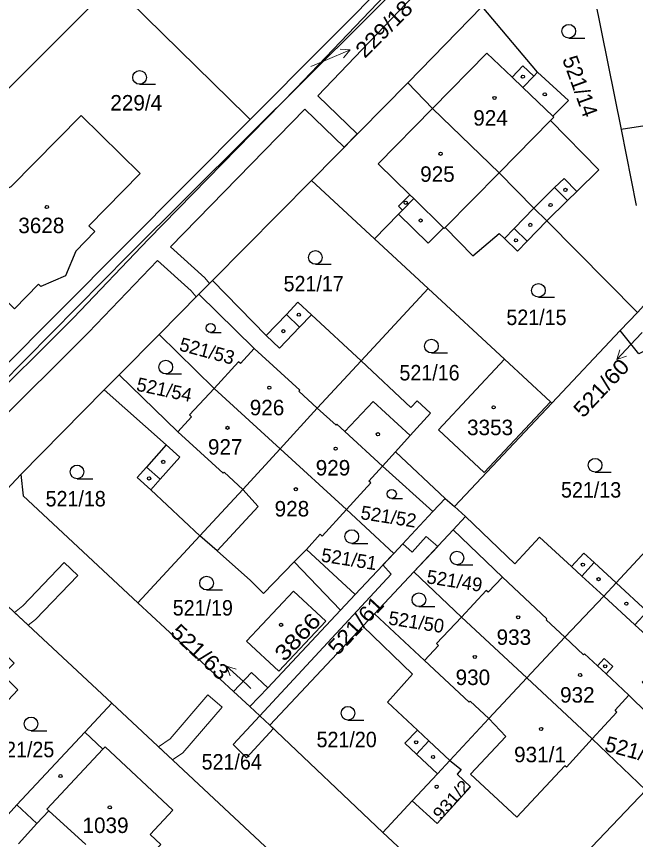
# Model space of a CAD drawing. Extents: x -679733 to -673243, y -1075091 to -1066557.
# Drawn here: x -675907.2 to -675839.2, y -1071692.3 to -1071602 of the extents above; entities that cross this region are included whole.
import ezdxf
from ezdxf.enums import TextEntityAlignment as Align

# ---------------------------------------------------------------- set-up
doc = ezdxf.new("R2010")
doc.units = 0
doc.header["$LTSCALE"] = 0.68
for name, color, linetype, lineweight in [('1', 7, 'Continuous', 25), ('13', 7, 'Continuous', 13), ('3', 7, 'Continuous', 25), ('4', 7, 'Continuous', 13), ('5', 7, 'Continuous', 25), ('7', 7, 'Continuous', 13)]:
    doc.layers.add(name, color=color, linetype=linetype, lineweight=lineweight)
doc.layers.add('2', color=7, linetype='Continuous')

msp = doc.modelspace()

# ---------------------------------------------------------------- linework, layer by layer
at = {"layer": '1'}
for p, q in [((-675845.69, -1071590.25), (-675840.78, -1071614.39)), ((-675912.49, -1071644.37), (-675881.54, -1071613.27)), ((-675874.81, -1071619.96), (-675867.88, -1071626.38)), ((-675861.99, -1071631.84), (-675869.35, -1071639.78)), ((-675840.91, -1071636.43), (-675839.01, -1071634.47)), ((-675891.53, -1071636.88), (-675885.5, -1071642.8)), ((-675848.4, -1071644.43), (-675859.1, -1071655.78)), ((-675848.57, -1071644.27), (-675848.4, -1071644.43)), ((-675870.95, -1071656.1), (-675878.24, -1071649.44)), ((-675860.11, -1071654.88), (-675859.1, -1071655.78)), ((-675832.79, -1071654.92), (-675841.35, -1071664.14)), ((-675865.77, -1071660.92), (-675861.47, -1071656.34)), ((-675859.1, -1071655.78), (-675857.88, -1071656.89)), ((-675863.55, -1071662.93), (-675867.88, -1071667.55)), ((-675871.6, -1071667.14), (-675870.01, -1071665.44)), ((-675879.6, -1071675.67), (-675871.6, -1071667.14)), ((-675851.15, -1071674.6), (-675858.34, -1071667.91)), ((-675881.55, -1071677.75), (-675879.37, -1071679.8)), ((-675859.61, -1071683.66), (-675858.35, -1071684.67)), ((-675860.99, -1071690.6), (-675863.75, -1071688.1))]:
    msp.add_line(p, q, dxfattribs=at)
for points in [[(-675831.77, -1071565.57), (-675862.32, -1071595.73), (-675894.88, -1071628.17), (-675911.82, -1071645.32), (-675911.96, -1071645.47), (-675912.38, -1071645.9)], [(-675931.62, -1071678.07), (-675924.8, -1071671.12), (-675915.58, -1071661.71), (-675906.72, -1071652.25), (-675897.55, -1071642.97), (-675895.92, -1071641.31), (-675891.53, -1071636.88), (-675887.15, -1071632.45), (-675885.67, -1071630.95), (-675874.81, -1071619.96), (-675864.22, -1071609.24), (-675856.06, -1071600.88), (-675845.69, -1071590.25)], [(-675881.54, -1071613.27), (-675865.23, -1071596.89), (-675865.71, -1071596.42)], [(-675922.23, -1071624), (-675915.61, -1071617.37), (-675896.66, -1071598.42)], [(-675881.54, -1071613.27), (-675881.98, -1071612.85), (-675896.66, -1071598.42)], [(-675848.96, -1071624.39), (-675846.7, -1071622.19), (-675845.66, -1071621.18), (-675843.24, -1071618.82), (-675848.55, -1071613.37), (-675848.2, -1071613.02), (-675848.3, -1071612.91), (-675846.58, -1071611.18), (-675849.97, -1071608.07), (-675856.06, -1071600.88)], [(-675864.22, -1071609.24), (-675861.5, -1071612.08), (-675854.19, -1071619.12), (-675850.4, -1071623), (-675848.96, -1071624.39)], [(-675827.9, -1071620.52), (-675828.31, -1071618.32), (-675830.05, -1071615.03), (-675832.98, -1071613.18), (-675840.78, -1071614.39), (-675839.16, -1071622.71)], [(-675867.88, -1071626.38), (-675865.25, -1071623.69), (-675862, -1071626.86), (-675860.32, -1071625.16), (-675860.22, -1071625.26), (-675860.11, -1071625.15), (-675857.08, -1071628.23), (-675854.2, -1071625.81), (-675853.62, -1071626.36), (-675852.18, -1071627.74), (-675851.11, -1071626.62), (-675848.96, -1071624.39)], [(-675848.96, -1071624.39), (-675839.01, -1071634.47), (-675837.26, -1071632.53)], [(-675867.88, -1071626.38), (-675861.99, -1071631.84), (-675853.61, -1071639.61), (-675848.57, -1071644.27)], [(-675869.35, -1071639.78), (-675874.81, -1071634.71), (-675876.28, -1071633.35), (-675877.55, -1071634.69), (-675879.76, -1071637.01), (-675885.67, -1071630.95)], [(-675887.15, -1071632.45), (-675881.1, -1071638.42), (-675882.61, -1071640.07), (-675882.83, -1071639.87), (-675885.5, -1071642.8), (-675878.24, -1071649.44)], [(-675836.25, -1071637.68), (-675838.84, -1071639), (-675840.91, -1071636.43), (-675848.4, -1071644.43)], [(-675878.24, -1071649.44), (-675874.16, -1071644.98), (-675869.35, -1071639.78)], [(-675860.11, -1071654.88), (-675865.58, -1071649.78), (-675863.95, -1071647.98), (-675861.72, -1071645.51), (-675863.2, -1071644.17), (-675863.89, -1071644.9), (-675869.35, -1071639.78)], [(-675848.57, -1071644.27), (-675855.83, -1071652.04), (-675860.84, -1071647.36), (-675853.61, -1071639.61)], [(-675885.5, -1071642.8), (-675888.18, -1071645.72), (-675887.96, -1071645.93), (-675889.47, -1071647.57), (-675895.92, -1071641.31)], [(-675897.55, -1071642.97), (-675890.75, -1071649.02), (-675892.92, -1071651.46), (-675893.92, -1071652.6), (-675892.45, -1071653.96), (-675887.04, -1071658.99)], [(-675887.04, -1071658.99), (-675882.32, -1071653.9), (-675878.24, -1071649.44)], [(-675870.95, -1071656.1), (-675868.27, -1071653.18), (-675868.49, -1071652.98), (-675866.99, -1071651.33), (-675861.47, -1071656.34), (-675860.11, -1071654.88)], [(-675906.72, -1071652.25), (-675906.47, -1071654.59), (-675893.87, -1071666.36)], [(-675870.01, -1071665.44), (-675875.36, -1071660.48), (-675873.85, -1071658.83), (-675873.63, -1071659.03), (-675870.95, -1071656.1)], [(-675870.01, -1071665.44), (-675865.77, -1071660.92), (-675870.95, -1071656.1)], [(-675841.35, -1071664.14), (-675843.75, -1071661.94), (-675844.89, -1071660.89), (-675846.24, -1071662.37), (-675849.75, -1071659.14), (-675852.48, -1071662.07), (-675857.88, -1071656.89), (-675859.25, -1071658.34)], [(-675859.25, -1071658.34), (-675863.55, -1071662.93), (-675858.34, -1071667.91)], [(-675859.25, -1071658.34), (-675853.84, -1071663.53), (-675855.39, -1071665.19), (-675855.61, -1071664.98), (-675858.34, -1071667.91)], [(-675887.04, -1071658.99), (-675893.87, -1071666.36), (-675883.35, -1071676.09)], [(-675871.6, -1071667.14), (-675876.71, -1071661.86), (-675880.05, -1071665.31), (-675881.48, -1071663.91), (-675885.15, -1071660.66), (-675887.04, -1071658.99)], [(-675896.71, -1071677.37), (-675913.5, -1071661.73), (-675915.58, -1071661.71)], [(-675841.35, -1071664.14), (-675842.71, -1071665.61), (-675846.99, -1071670.13), (-675851.15, -1071674.6)], [(-675832.13, -1071680.67), (-675838.49, -1071675.05), (-675835.6, -1071672.14), (-675839.28, -1071668.76), (-675837.94, -1071667.3), (-675841.35, -1071664.14)], [(-675915.25, -1071684.61), (-675907.04, -1071675.9), (-675908.71, -1071674.24), (-675907.45, -1071672.96), (-675911.18, -1071669.27), (-675910.97, -1071669.06), (-675914.88, -1071665.19), (-675918.61, -1071668.97), (-675918.82, -1071668.76), (-675921.95, -1071671.93), (-675921.74, -1071672.14), (-675922.81, -1071673.22), (-675924.8, -1071671.12)], [(-675858.34, -1071667.91), (-675861.07, -1071670.83), (-675860.85, -1071671.04), (-675862.39, -1071672.68), (-675867.88, -1071667.55), (-675869.17, -1071668.92)], [(-675869.17, -1071668.92), (-675879.37, -1071679.8), (-675866.98, -1071691.57)], [(-675869.17, -1071668.92), (-675863.72, -1071674.17), (-675866.47, -1071677.26), (-675863.15, -1071680.34), (-675864.54, -1071681.78), (-675863.28, -1071682.96), (-675860.97, -1071685.12)], [(-675883.35, -1071676.09), (-675881.4, -1071674.01), (-675879.6, -1071675.67)], [(-675860.97, -1071685.12), (-675859.61, -1071683.66), (-675855.32, -1071679.07), (-675851.15, -1071674.6), (-675843.98, -1071681.28)], [(-675883.35, -1071676.09), (-675881.55, -1071677.75), (-675879.6, -1071675.67)], [(-675843.98, -1071681.28), (-675841.26, -1071678.36), (-675841.47, -1071678.15), (-675839.94, -1071676.5), (-675833.86, -1071682.48)], [(-675878.79, -1071694.15), (-675896.71, -1071677.37), (-675899.7, -1071680.57)], [(-675846.79, -1071684.4), (-675847, -1071684.24), (-675852.24, -1071689.88), (-675857.33, -1071685.18), (-675853.45, -1071681.02), (-675855.32, -1071679.07)], [(-675899.7, -1071680.57), (-675907.14, -1071688.53), (-675909.14, -1071690.68), (-675911.25, -1071692.93)], [(-675911.25, -1071692.93), (-675906.83, -1071697.06), (-675900.77, -1071702.73), (-675896.78, -1071698.57), (-675891.33, -1071692.89), (-675892.51, -1071691.78), (-675890.02, -1071689.11), (-675897.46, -1071682.15), (-675897.72, -1071682.43), (-675899.7, -1071680.57)], [(-675852.95, -1071702.5), (-675838.08, -1071686.91), (-675843.98, -1071681.28), (-675846.79, -1071684.4)], [(-675866.98, -1071691.57), (-675863.75, -1071688.1), (-675860.97, -1071685.12)], [(-675858.35, -1071684.67), (-675858.79, -1071685.18), (-675857.35, -1071686.55), (-675860.99, -1071690.6)], [(-675866.98, -1071691.57), (-675854.95, -1071702.78), (-675852.95, -1071702.5)]]:
    msp.add_lwpolyline(points, dxfattribs=at)
for points in [[(-675910.24, -1071631.25), (-675910.96, -1071631.94), (-675912.82, -1071630.1), (-675913.89, -1071627.65), (-675911.29, -1071624.98), (-675911.64, -1071624.63), (-675910.74, -1071623.7), (-675911.39, -1071622.42), (-675907.78, -1071620.63), (-675900.1, -1071612.84), (-675893.61, -1071619.2), (-675899.23, -1071624.94), (-675898.59, -1071625.56), (-675900.68, -1071627.72), (-675901.81, -1071630.46), (-675904.53, -1071631.6), (-675904.77, -1071631.37), (-675907.4, -1071634.06)], [(-675876.79, -1071665.07), (-675873.24, -1071668.38), (-675878.4, -1071673.87), (-675881.92, -1071670.56)]]:
    msp.add_lwpolyline(points, close=True, dxfattribs=at)
at = {"layer": '13'}
for points in [[(-675860.26, -1071592.87), (-675876.47, -1071609.82), (-675892.68, -1071626.43), (-675900.92, -1071635.04), (-675911.62, -1071645.67)], [(-675910, -1071647.32), (-675899.28, -1071636.66), (-675891.71, -1071628.75), (-675888.01, -1071632.09), (-675887.46, -1071632.76), (-675887.15, -1071632.45), (-675886, -1071631.29), (-675886.51, -1071630.67), (-675890.28, -1071627.26), (-675875.53, -1071612.16), (-675871.22, -1071616.32), (-675869.77, -1071614.86), (-675874.1, -1071610.67), (-675858.64, -1071594.49)]]:
    msp.add_lwpolyline(points, dxfattribs=at)
for points in [[(-675866.04, -1071663.19), (-675880.48, -1071678.75), (-675883.41, -1071681.91), (-675881.94, -1071683.36), (-675878.98, -1071680.17), (-675879.37, -1071679.8), (-675869.17, -1071668.92), (-675867.88, -1071667.55), (-675863.55, -1071662.93), (-675860.94, -1071660.15), (-675862.19, -1071659.06), (-675863.76, -1071660.78), (-675864.77, -1071659.86), (-675865.77, -1071660.92), (-675866.95, -1071662.18)], [(-675907.42, -1071667.4), (-675905.89, -1071668.82), (-675905.1, -1071668.19), (-675900.45, -1071663.35), (-675901.94, -1071661.93), (-675906.5, -1071666.67)], [(-675891.61, -1071682.15), (-675890.07, -1071683.59), (-675888.94, -1071682.81), (-675884.62, -1071677.82), (-675886.18, -1071676.47), (-675890.32, -1071681.27)]]:
    msp.add_lwpolyline(points, close=True, dxfattribs=at)
at = {"layer": '3'}
for p, q in [((-675846.553, -1071604.34), (-675844.803, -1071604.34)), ((-675893.673, -1071609.41), (-675891.923, -1071609.41)), ((-675874.373, -1071629.18), (-675872.623, -1071629.18)), ((-675849.883, -1071632.79), (-675848.133, -1071632.79)), ((-675885.875, -1071636.68), (-675884.703, -1071636.68)), ((-675861.633, -1071638.91), (-675859.883, -1071638.91)), ((-675890.803, -1071641.21), (-675889.053, -1071641.21)), ((-675843.653, -1071651.99), (-675841.903, -1071651.99)), ((-675900.543, -1071652.73), (-675898.793, -1071652.73)), ((-675865.985, -1071654.9), (-675864.813, -1071654.9)), ((-675870.373, -1071659.83), (-675868.623, -1071659.83)), ((-675858.823, -1071662.18), (-675857.073, -1071662.18)), ((-675886.323, -1071664.94), (-675884.573, -1071664.94)), ((-675863.003, -1071666.76), (-675861.253, -1071666.76)), ((-675870.793, -1071679.22), (-675869.043, -1071679.22)), ((-675905.593, -1071680.39), (-675903.843, -1071680.39))]:
    msp.add_line(p, q, dxfattribs=at)
for centre, radius in [((-675846.5529, -1071603.5898), 0.75), ((-675893.6729, -1071608.6598), 0.75), ((-675874.3729, -1071628.4298), 0.75), ((-675849.8829, -1071632.0398), 0.75), ((-675885.8752, -1071636.1774), 0.5025), ((-675861.6329, -1071638.1598), 0.75), ((-675890.8029, -1071640.4598), 0.75), ((-675843.6529, -1071651.2398), 0.75), ((-675900.5429, -1071651.9798), 0.75), ((-675865.9852, -1071654.3974), 0.5025), ((-675870.3729, -1071659.0798), 0.75), ((-675858.8229, -1071661.4298), 0.75), ((-675886.3229, -1071664.1898), 0.75), ((-675863.0029, -1071666.0098), 0.75), ((-675870.7929, -1071678.4698), 0.75), ((-675905.5929, -1071679.6398), 0.75)]:
    msp.add_circle(centre, radius, dxfattribs=at)
at = {"layer": '4'}
for p, q in [((-675855.53, -1071605.99), (-675861.5, -1071612.08)), ((-675855.53, -1071605.99), (-675852.78, -1071608.62)), ((-675852.78, -1071608.62), (-675851.59, -1071607.37)), ((-675851.59, -1071607.37), (-675850.39, -1071608.52)), ((-675852.78, -1071608.62), (-675851.59, -1071609.76)), ((-675850.39, -1071608.52), (-675851.59, -1071609.76)), ((-675850.39, -1071608.52), (-675849.97, -1071608.07)), ((-675851.59, -1071609.76), (-675848.3, -1071612.91)), ((-675861.5, -1071612.08), (-675867.46, -1071618.15)), ((-675854.19, -1071619.12), (-675848.55, -1071613.37)), ((-675867.46, -1071618.15), (-675864, -1071621.55)), ((-675860.11, -1071625.15), (-675854.19, -1071619.12)), ((-675848.1, -1071620.75), (-675847.06, -1071619.74)), ((-675847.06, -1071619.74), (-675845.66, -1071621.18)), ((-675850.4, -1071623), (-675848.1, -1071620.75)), ((-675848.1, -1071620.75), (-675846.7, -1071622.19)), ((-675864, -1071621.55), (-675865.23, -1071622.8)), ((-675864.8, -1071623.22), (-675863.57, -1071621.97)), ((-675864, -1071621.55), (-675863.57, -1071621.97)), ((-675863.57, -1071621.97), (-675860.32, -1071625.16)), ((-675865.23, -1071622.8), (-675864.8, -1071623.22)), ((-675852.55, -1071625.24), (-675850.4, -1071623)), ((-675865.25, -1071623.69), (-675864.8, -1071623.22)), ((-675853.62, -1071626.36), (-675852.55, -1071625.24)), ((-675852.55, -1071625.24), (-675851.11, -1071626.62)), ((-675876.11, -1071636.07), (-675877.55, -1071634.69)), ((-675874.81, -1071634.71), (-675876.11, -1071636.07)), ((-675876.11, -1071636.07), (-675878.31, -1071638.39)), ((-675878.31, -1071638.39), (-675879.76, -1071637.01)), ((-675881.1, -1071638.42), (-675876.08, -1071643.01)), ((-675876.08, -1071643.01), (-675876.19, -1071643.12)), ((-675876.19, -1071643.12), (-675874.16, -1071644.98)), ((-675871.12, -1071647.55), (-675868.04, -1071644.24)), ((-675868.04, -1071644.24), (-675863.95, -1071647.98)), ((-675874.16, -1071644.98), (-675872.1, -1071646.85)), ((-675872.1, -1071646.85), (-675872, -1071646.74)), ((-675872, -1071646.74), (-675871.12, -1071647.55)), ((-675889.47, -1071647.57), (-675884.49, -1071652.12)), ((-675871.12, -1071647.55), (-675866.99, -1071651.33)), ((-675890.75, -1071649.02), (-675889.25, -1071650.34)), ((-675865.58, -1071649.78), (-675866.99, -1071651.33)), ((-675889.25, -1071650.34), (-675891.42, -1071652.79)), ((-675892.92, -1071651.46), (-675891.42, -1071652.79)), ((-675884.49, -1071652.12), (-675884.39, -1071652.01)), ((-675884.39, -1071652.01), (-675882.32, -1071653.9)), ((-675891.42, -1071652.79), (-675892.45, -1071653.96)), ((-675882.32, -1071653.9), (-675880.67, -1071655.76)), ((-675880.67, -1071655.76), (-675885.15, -1071660.66)), ((-675876.71, -1071661.86), (-675875.36, -1071660.48)), ((-675845.1, -1071663.42), (-675843.75, -1071661.94)), ((-675846.24, -1071662.37), (-675845.1, -1071663.42)), ((-675848.95, -1071668.1), (-675853.84, -1071663.53)), ((-675845.1, -1071663.42), (-675842.71, -1071665.61)), ((-675842.71, -1071665.61), (-675839.28, -1071668.76)), ((-675849.05, -1071668.21), (-675848.95, -1071668.1)), ((-675846.99, -1071670.13), (-675849.05, -1071668.21)), ((-675846.99, -1071670.13), (-675844.92, -1071672.06)), ((-675857.49, -1071677.25), (-675862.39, -1071672.68)), ((-675844.92, -1071672.06), (-675844.82, -1071671.95)), ((-675844.82, -1071671.95), (-675843.41, -1071673.26)), ((-675843.41, -1071673.26), (-675842.65, -1071672.45)), ((-675842.65, -1071672.45), (-675841.7, -1071673.34)), ((-675843.41, -1071673.26), (-675842.46, -1071674.15)), ((-675841.7, -1071673.34), (-675842.46, -1071674.15)), ((-675842.46, -1071674.15), (-675839.94, -1071676.5)), ((-675857.38, -1071677.14), (-675857.49, -1071677.25)), ((-675855.32, -1071679.07), (-675857.38, -1071677.14)), ((-675863.15, -1071680.34), (-675861.91, -1071681.5)), ((-675861.91, -1071681.5), (-675863.28, -1071682.96)), ((-675861.91, -1071681.5), (-675859.61, -1071683.66)), ((-675903.85, -1071689), (-675897.72, -1071682.43)), ((-675904.95, -1071690.58), (-675907.14, -1071688.53)), ((-675903.65, -1071689.19), (-675903.85, -1071689)), ((-675904.95, -1071690.58), (-675903.65, -1071689.19)), ((-675899.57, -1071692.89), (-675903.65, -1071689.19)), ((-675906.97, -1071692.82), (-675904.95, -1071690.58))]:
    msp.add_line(p, q, dxfattribs=at)
at = {"layer": '5'}
for centre in [(-675851.5868, -1071608.5792), (-675849.1868, -1071610.5192), (-675854.7068, -1071610.9092), (-675860.6268, -1071617.0392), (-675846.9168, -1071621.0092), (-675903.8468, -1071622.8892), (-675864.4468, -1071622.4192), (-675848.5468, -1071622.6692), (-675862.8168, -1071624.3692), (-675850.7768, -1071624.8492), (-675852.3468, -1071626.5492), (-675876.1868, -1071634.7092), (-675877.8968, -1071636.5192), (-675879.4268, -1071642.7292), (-675854.7968, -1071644.8892), (-675884.0168, -1071647.1392), (-675867.5068, -1071647.8392), (-675872.1468, -1071649.4292), (-675891.0768, -1071650.8792), (-675892.6268, -1071652.6892), (-675876.5168, -1071653.8792), (-675844.9968, -1071662.1592), (-675843.2768, -1071663.7492), (-675840.2268, -1071666.4392), (-675852.1068, -1071667.9392), (-675878.1368, -1071668.7692), (-675856.8668, -1071672.2992), (-675842.5568, -1071673.3192), (-675845.3068, -1071674.2792), (-675849.5868, -1071680.1992), (-675863.3068, -1071681.6692), (-675861.4568, -1071683.2892), (-675902.3568, -1071685.3692), (-675861.0468, -1071686.5492), (-675896.9468, -1071688.8092)]:
    msp.add_circle(centre, 0.175, dxfattribs=at)
at = {"layer": '7'}
for p, q in [((-675870.548, -1071605.637), (-675871.665, -1071605.568)), ((-675841.257, -1071639.645), (-675840.207, -1071639.254)), ((-675884.13, -1071673.322), (-675883.721, -1071674.364))]:
    msp.add_line(p, q, dxfattribs=at)
for points in [[(-675874.87, -1071607.47), (-675873.31, -1071606.81), (-675870.548, -1071605.637), (-675871.274, -1071606.49)], [(-675838.5, -1071636.68), (-675839.21, -1071637.45), (-675841.257, -1071639.645), (-675840.94, -1071638.571)], [(-675881.44, -1071675.75), (-675881.9, -1071675.33), (-675884.13, -1071673.322), (-675883.051, -1071673.62)]]:
    msp.add_lwpolyline(points, dxfattribs=at)

# ---------------------------------------------------------------- texts
at = {"layer": '2', "width": 1.1}
msp.add_text('229/18', height=1.7, rotation=45, dxfattribs=at).set_placement((-675868.948, -1071606.631))
at = {"layer": '2'}
for s, height, rotation, p in [('521/14', 1.7, 290, (-675846.0978, -1071609.9143)), ('521/53', 1.5, 345, (-675886.4541, -1071639.4186)), ('521/54', 1.5, 348, (-675891.1119, -1071643.6755)), ('521/52', 1.5, 351, (-675866.4488, -1071657.6227)), ('521/51', 1.5, 351, (-675870.7788, -1071662.2927)), ('521/49', 1.5, 351, (-675859.2088, -1071664.6727)), ('521/50', 1.5, 351, (-675863.3988, -1071669.2027)), ('521/48', 1.7, 345, (-675839.3635, -1071683.4898))]:
    msp.add_text(s, height=height, rotation=rotation, dxfattribs=at).set_placement(p, align=Align.CENTER)
for s, p in [('229/4', (-675894.04, -1071612.29)), ('924', (-675855.139, -1071613.95)), ('925', (-675860.969, -1071620.12)), ('3628', (-675904.46, -1071625.759)), ('926', (-675879.679, -1071645.759)), ('3353', (-675855.19, -1071647.94)), ('927', (-675884.269, -1071650.08)), ('929', (-675872.439, -1071652.37)), ('928', (-675876.949, -1071656.87)), ('933', (-675852.579, -1071670.97)), ('930', (-675857.079, -1071675.38)), ('932', (-675845.609, -1071677.31)), ('931/1', (-675849.71, -1071683.86)), ('1039', (-675897.41, -1071691.63))]:
    msp.add_text(s, height=1.7, dxfattribs=at).set_placement(p, align=Align.CENTER)
at = {"layer": '2', "width": 0.95}
for s, p in [('521/17', (-675874.559, -1071632.15)), ('521/15', (-675850.099, -1071635.85)), ('521/16', (-675861.839, -1071641.93)), ('521/13', (-675844.099, -1071654.8)), ('521/18', (-675900.689, -1071655.769)), ('521/19', (-675886.729, -1071667.749)), ('521/20', (-675870.939, -1071682.21)), ('521/25', (-675906.339, -1071683.31)), ('521/64', (-675883.559, -1071684.66))]:
    msp.add_text(s, height=1.7, dxfattribs=at).set_placement(p, align=Align.CENTER)
at = {"layer": '2', "width": 1.1}
for s, rotation, p in [('521/60', 47, (-675839.7559, -1071640.5384)), ('521/63', 317, (-675884.8264, -1071674.9721))]:
    msp.add_text(s, height=1.7, rotation=rotation, dxfattribs=at).set_placement(p, align=Align.RIGHT)
at = {"layer": '2'}
for s, height, rotation, width, p in [('521/61', 1.7, 47, 1.1, (-675869.3074, -1071669.4232)), ('3866', 1.7, 47, 1.2, (-675875.708, -1071670.6732)), ('931/2', 1.3, 48, 1.15, (-675858.9658, -1071688.4049))]:
    msp.add_text(s, height=height, rotation=rotation, dxfattribs=dict(at, width=width)).set_placement(p, align=Align.CENTER)

doc.saveas('drawing.dxf')
